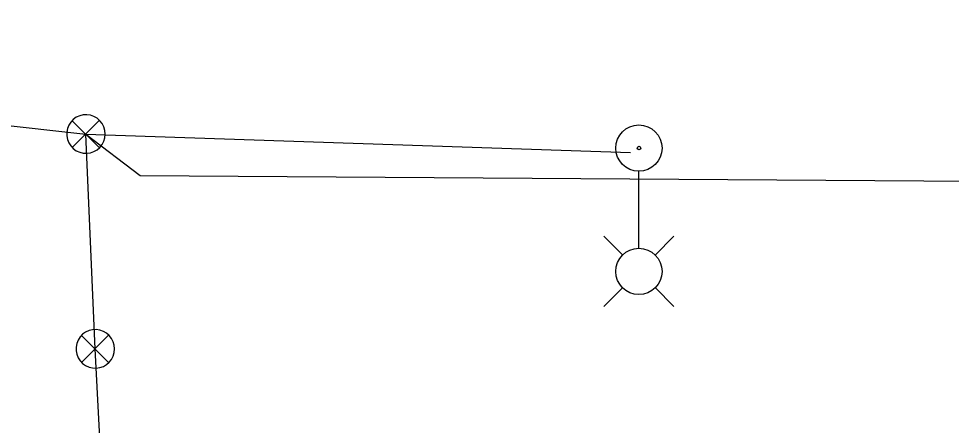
# Model space of a CAD drawing. Extents: x 596028 to 606371, y 330010 to 403088.
# Drawn here: x 602553.1 to 602712.8, y 366132.7 to 366202.2 of the extents above; entities that cross this region are included whole.
import ezdxf

# ---------------------------------------------------------------- set-up
doc = ezdxf.new("R2010")
doc.units = 0
for name, color, linetype in [('E_LTG', 7, 'Continuous'), ('E_LTG_CID', 7, 'Continuous'), ('E_SIG', 7, 'Continuous'), ('E_SIG_Conduit', 7, 'Continuous')]:
    doc.layers.add(name, color=color, linetype=linetype)

msp = doc.modelspace()

# ---------------------------------------------------------------- linework, layer by layer
at = {"layer": 'E_LTG'}
for points in [[(602659.3, 366163.03), (602659.3, 366176.08)], [(602656.53, 366161.77), (602653.3, 366165)], [(602662.07, 366161.77), (602665.3, 366165)], [(602656.53, 366156.23), (602653.3, 366153)], [(602662.07, 366156.23), (602665.3, 366153)]]:
    msp.add_lwpolyline(points, dxfattribs=at)
for centre, radius in [((602659.3, 366180.1), 3.96), ((602659.3, 366180.1), 0.303), ((602659.3, 366159), 3.96)]:
    msp.add_circle(centre, radius, dxfattribs=at)
at = {"layer": 'E_LTG_CID'}
msp.add_lwpolyline([(602564.66, 366182.5), (602657.86, 366179.32)], dxfattribs=at)
at = {"layer": 'E_SIG'}
for points in [[(602567.96, 366182.5), (602567.91, 366183.12), (602567.73, 366183.72), (602567.44, 366184.28), (602567.05, 366184.78), (602566.58, 366185.19), (602566.04, 366185.5), (602565.44, 366185.7), (602564.82, 366185.79), (602564.2, 366185.76), (602563.59, 366185.62), (602563.01, 366185.36), (602562.5, 366184.99), (602562.07, 366184.54), (602561.73, 366184.01), (602561.5, 366183.43), (602561.38, 366182.81), (602561.38, 366182.18), (602561.5, 366181.57), (602561.73, 366180.99), (602562.07, 366180.46), (602562.5, 366180), (602563.01, 366179.64), (602563.59, 366179.38), (602564.2, 366179.23), (602564.82, 366179.2), (602565.44, 366179.29), (602566.04, 366179.5), (602566.58, 366179.81), (602567.05, 366180.22), (602567.44, 366180.71), (602567.73, 366181.27), (602567.91, 366181.87), (602567.96, 366182.5)], [(602566.93, 366184.83), (602562.32, 366180.18)], [(602562.32, 366184.78), (602566.97, 366180.13)], [(602569.56, 366145.74), (602569.51, 366146.36), (602569.33, 366146.96), (602569.04, 366147.52), (602568.65, 366148.02), (602568.18, 366148.43), (602567.64, 366148.74), (602567.04, 366148.94), (602566.42, 366149.03), (602565.8, 366149), (602565.19, 366148.86), (602564.61, 366148.6), (602564.1, 366148.23), (602563.67, 366147.78), (602563.33, 366147.25), (602563.1, 366146.67), (602562.98, 366146.05), (602562.98, 366145.42), (602563.1, 366144.81), (602563.33, 366144.23), (602563.67, 366143.7), (602564.1, 366143.24), (602564.61, 366142.88), (602565.19, 366142.62), (602565.8, 366142.47), (602566.42, 366142.44), (602567.04, 366142.53), (602567.64, 366142.74), (602568.18, 366143.05), (602568.65, 366143.46), (602569.04, 366143.95), (602569.33, 366144.51), (602569.51, 366145.11), (602569.56, 366145.74)], [(602568.53, 366148.07), (602563.92, 366143.42)], [(602563.92, 366148.02), (602568.57, 366143.37)]]:
    msp.add_lwpolyline(points, dxfattribs=at)
at = {"layer": 'E_SIG_Conduit'}
for p, q in [((602564.66, 366182.5), (602573.97, 366175.42)), ((602573.97, 366175.42), (602794.28, 366173.9))]:
    msp.add_line(p, q, dxfattribs=at)
for points in [[(602506.37, 366202.24), (602511.13, 366200.69), (602518.19, 366191.16), (602518.03, 366187.68), (602564.66, 366182.5)], [(602558.4, 366087.87), (602558.4, 366087.87), (602568.32, 366106.58), (602566.26, 366145.74), (602564.66, 366182.5)]]:
    msp.add_lwpolyline(points, dxfattribs=at)

doc.saveas('drawing.dxf')
